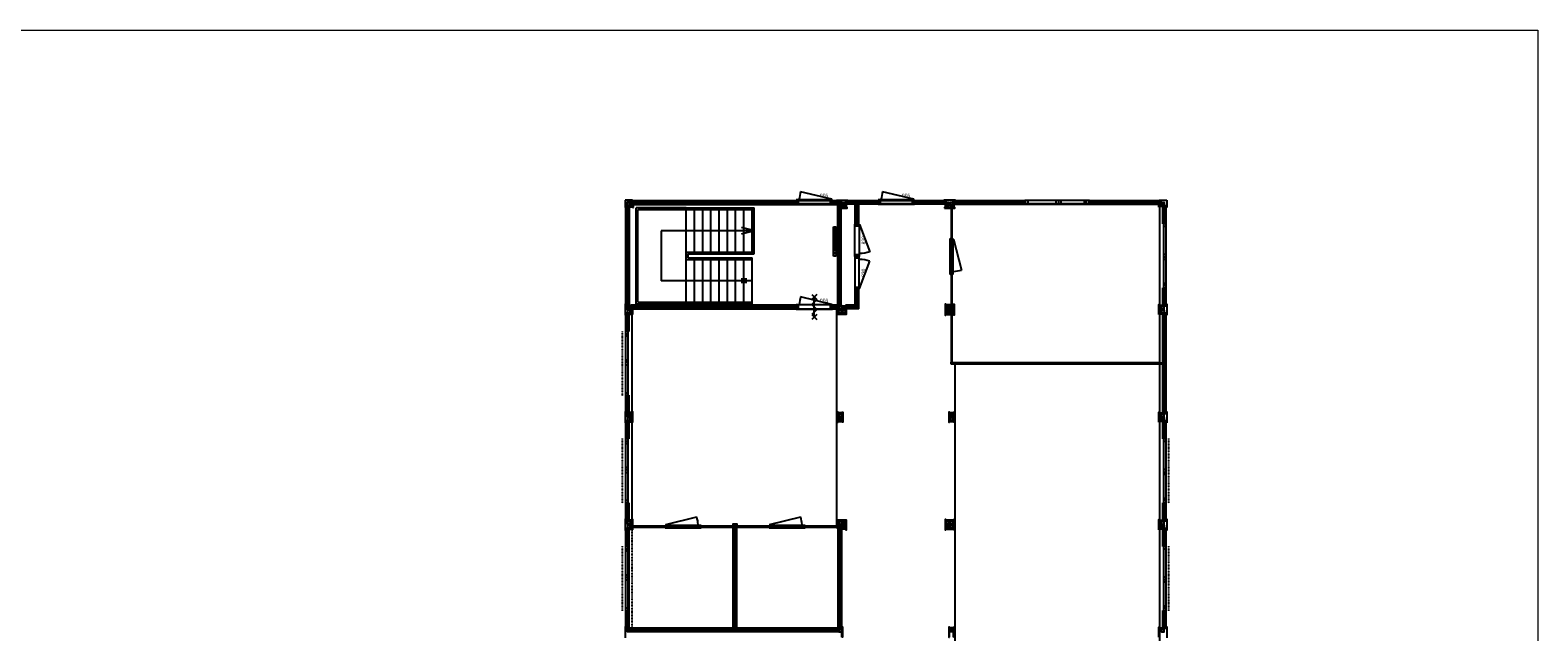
# Model space of a CAD drawing. Header units: inches. Extents: x 15 to 546804, y -66 to 267312.
# Tile 478 of 478: x 476859 to 519052, y 145690 to 162531. Entities that reach past the tile are written whole.
import ezdxf
from ezdxf.enums import TextEntityAlignment as Align

# ---------------------------------------------------------------- set-up
doc = ezdxf.new("R2010")
doc.units = ezdxf.units.IN
doc.header["$MEASUREMENT"] = 0
doc.linetypes.add('DASHDOT', pattern=[1, 0.5, -0.25, 0, -0.25])
doc.linetypes.add('DASHED', pattern=[0.75, 0.5, -0.25])
doc.layers.add('812', color=221, linetype='Continuous', plot=False)
doc.layers.add('hulplijn', color=140, linetype='Continuous', plot=False)
doc.layers.add('A-1030-BE', color=7, linetype='Continuous')
doc.layers.add('inbraakbeveiliging', color=5, linetype='Continuous')
doc.styles.get("Standard").update_dxf_attribs({"font": 'arial.ttf'})
pattern_1 = [(135, (563402.89, -5960.46), (-22.097087, -22.097087), []), (225, (563402.89, -5960.46), (22.097087, -22.097087), [])]
pattern_2 = [(135, (548368.89, -5960.46), (-22.097087, -22.097087), []), (225, (548368.89, -5960.46), (22.097087, -22.097087), [])]
pattern_3 = [(135, (548368.89, 30159.54), (-22.097087, -22.097087), []), (225, (548368.89, 30159.54), (22.097087, -22.097087), [])]
pattern_4 = [(135, (554786.89, 6806.972), (-22.097087, -22.097087), []), (225, (554786.89, 6806.972), (22.097087, -22.097087), [])]

# ---------------------------------------------------------------- blocks, each defined once
blk = doc.blocks.new('BV30ZS')
for points in [[(-354, 71), (-212, -71)], [(-354, -71), (-212, 71)], [(283, 0), (-283, 0)], [(-212, 71), (-71, -71)], [(-71, -71), (71, 71)], [(71, 71), (212, -71)], [(212, 71), (354, -71)], [(212, -71), (354, 71)]]:
    blk.add_lwpolyline(points)
blk = doc.blocks.new('bi.dk.930.100')
for p, q in [((1010, 120), (0, 120)), ((0, 120), (0, 0)), ((0, 0), (1010, 0)), ((50, 120), (50, 0)), ((960, 0), (960, 120)), ((1010, 0), (1010, 120))]:
    blk.add_line(p, q)
at = {"flags": 128}
blk.add_lwpolyline([(17, -15), (889, -226)], dxfattribs=at)
blk.add_arc((24, 29), 902, 343.5738, 357.2113)
blk = doc.blocks.new('bi.dk.830.100')
for p, q in [((910, 120), (0, 120)), ((0, 120), (0, 0)), ((0, 0), (910, 0)), ((50, 120), (50, 0)), ((860, 0), (860, 120)), ((910, 0), (910, 120))]:
    blk.add_line(p, q)
at = {"flags": 128}
blk.add_lwpolyline([(17, -15), (779, -297)], dxfattribs=at)
blk.add_arc((89, -40), 736, 339.57, 1.9742)
blk = doc.blocks.new('elekkachel2000')
for p, q in [((-410, -40), (-410, 40)), ((-410, 40), (410, 40)), ((-375, 25), (-375, -25)), ((-195, 25), (-375, 25)), ((-375, 0), (-195, 0)), ((-195, -25), (-195, 25)), ((-160, 25), (-160, -25)), ((20, 25), (-160, 25)), ((-160, 0), (20, 0)), ((20, -25), (20, 25)), ((55, 25), (55, -25)), ((235, 25), (55, 25)), ((55, 0), (235, 0)), ((235, -25), (235, 25)), ((410, 40), (410, -40)), ((410, -40), (-410, -40)), ((-375, -25), (-195, -25)), ((-160, -25), (20, -25)), ((55, -25), (235, -25))]:
    blk.add_line(p, q)
blk.add_circle((323, 0), 27)

msp = doc.modelspace()

# ---------------------------------------------------------------- hatches: boundary and pattern name
at = {"layer": 'A-1030-BE', "linetype": 'Continuous', "lineweight": 0}
h = msp.add_hatch(dxfattribs=at)
h.set_pattern_fill('ANSI37', scale=250, angle=90, style=0)
h.set_pattern_definition([(135, (548368.89, -8958.46), (-22.097087, -22.097087), []), (225, (548368.89, -8958.46), (22.097087, -22.097087), [])])
h.paths.add_polyline_path([(493529, 157614), (493529, 154814), (493609, 154814), (493609, 157614)])
h = msp.add_hatch(dxfattribs=at)
h.set_pattern_fill('ANSI37', scale=250, style=0)
h.set_pattern_definition([(45, (378053.85, 102910.53), (-22.097087, 22.097087), []), (135, (378053.85, 102910.53), (-22.097087, -22.097087), [])])
h.paths.add_polyline_path([(493666, 157751), (498299, 157751), (498299, 157671), (493666, 157671)])
h = msp.add_hatch(dxfattribs=at)
h.set_pattern_fill('ANSI37', scale=250, style=0)
h.set_pattern_definition([(45, (382578.35, 102910.53), (-22.097087, 22.097087), []), (135, (382578.35, 102910.53), (-22.097087, -22.097087), [])])
h.paths.add_polyline_path([(499309, 157751), (499476, 157751), (499476, 157671), (499309, 157671)])
h = msp.add_hatch(dxfattribs=at)
h.set_pattern_fill('ANSI37', scale=250, angle=90, style=0)
h.set_pattern_definition([(135, (554298.89, 6889.972), (-22.097087, -22.097087), []), (225, (554298.89, 6889.972), (22.097087, -22.097087), [])])
h.paths.add_polyline_path([(499459, 154814), (499459, 157614), (499559, 157614), (499559, 154814)])
h = msp.add_hatch(dxfattribs=at)
h.set_pattern_fill('ANSI37', scale=250, style=0)
h.set_pattern_definition([(45, (382943.35, 102910.53), (-22.097087, 22.097087), []), (135, (382943.35, 102910.53), (-22.097087, -22.097087), [])])
h.paths.add_polyline_path([(499674, 157751), (500593, 157751), (500593, 157671), (499674, 157671)])
h = msp.add_hatch(dxfattribs=at)
h.set_pattern_fill('ANSI37', scale=250, angle=90, style=0)
h.set_pattern_definition(pattern_4)
h.paths.add_polyline_path([(499947, 157659), (499947, 157105), (500047, 157105), (500047, 157659)])
h = msp.add_hatch(dxfattribs=at)
h.set_pattern_fill('ANSI37', scale=250, style=0)
h.set_pattern_definition([(45, (384872.85, 102910.53), (-22.097087, 22.097087), []), (135, (384872.85, 102910.53), (-22.097087, -22.097087), [])])
h.paths.add_polyline_path([(501603, 157751), (502498, 157751), (502498, 157671), (501603, 157671)])
h = msp.add_hatch(dxfattribs=at)
h.set_pattern_fill('ANSI37', scale=250, style=0)
h.set_pattern_definition([(45, (387071.85, 102910.53), (-22.097087, 22.097087), []), (135, (387071.85, 102910.53), (-22.097087, -22.097087), [])])
h.paths.add_polyline_path([(502684, 157751), (504697, 157751), (504697, 157671), (502684, 157671)])
h = msp.add_hatch(dxfattribs=at)
h.set_pattern_fill('ANSI37', scale=250, style=0)
h.set_pattern_definition([(45, (390882.85, 102910.53), (-22.097087, 22.097087), []), (135, (390882.85, 102910.53), (-22.097087, -22.097087), [])])
h.paths.add_polyline_path([(506495, 157751), (508508, 157751), (508508, 157671), (506495, 157671)])
h = msp.add_hatch(dxfattribs=at)
h.set_pattern_fill('ANSI37', scale=250, angle=90, style=0)
h.set_pattern_definition([(135, (563402.89, -4358.46), (-22.097087, -22.097087), []), (225, (563402.89, -4358.46), (22.097087, -22.097087), [])])
h.paths.add_polyline_path([(508563, 157626), (508563, 157108), (508643, 157108), (508643, 157626)])
h = msp.add_hatch(dxfattribs=at)
h.set_pattern_fill('ANSI37', scale=250, angle=90, style=0)
h.set_pattern_definition(pattern_4)
h.paths.add_polyline_path([(499947, 154831), (499947, 155285), (500047, 155285), (500047, 154731)])
h = msp.add_hatch(dxfattribs=at)
h.set_pattern_fill('ANSI37', scale=250, angle=90, style=0)
h.set_pattern_definition([(135, (563402.89, -6664.46), (-22.097087, -22.097087), []), (225, (563402.89, -6664.46), (22.097087, -22.097087), [])])
h.paths.add_polyline_path([(508563, 155320), (508563, 154802), (508643, 154802), (508643, 155320)])
h = msp.add_hatch(dxfattribs=at)
h.set_pattern_fill('ANSI37', scale=250, angle=90, style=0)
h.set_pattern_definition(pattern_2)
h.paths.add_polyline_path([(493529, 154616), (493529, 154098), (493609, 154098), (493609, 154616)])
h = msp.add_hatch(dxfattribs=at)
h.set_pattern_fill('ANSI37', scale=250, style=0)
h.set_pattern_definition([(45, (345664.85, 99990.53), (-22.097087, 22.097087), []), (135, (345664.85, 99990.53), (-22.097087, -22.097087), [])])
h.paths.add_polyline_path([(498299, 154831), (493666, 154831), (493666, 154731), (498299, 154731)])
h = msp.add_hatch(dxfattribs=at)
h.set_pattern_fill('ANSI37', scale=250, style=0)
h.set_pattern_definition([(45, (351307.85, 99990.53), (-22.097087, 22.097087), []), (135, (351307.85, 99990.53), (-22.097087, -22.097087), [])])
h.paths.add_polyline_path([(499476, 154831), (499309, 154831), (499309, 154731), (499476, 154731)])
h = msp.add_hatch(dxfattribs=at)
h.set_pattern_fill('ANSI37', scale=250, style=0)
h.set_pattern_definition([(45, (351672.85, 99990.53), (-22.097087, 22.097087), []), (135, (351672.85, 99990.53), (-22.097087, -22.097087), [])])
h.paths.add_polyline_path([(499947, 154831), (499674, 154831), (499674, 154731), (500047, 154731)])
h = msp.add_hatch(dxfattribs=at)
h.set_pattern_fill('ANSI37', scale=250, angle=90, style=0)
h.set_pattern_definition(pattern_1)
h.paths.add_polyline_path([(508563, 154616), (508563, 151792), (508643, 151792), (508643, 154616)])
h = msp.add_hatch(dxfattribs=at)
h.set_pattern_fill('ANSI37', scale=250, angle=90, style=0)
h.set_pattern_definition(pattern_3)
h.paths.add_polyline_path([(493529, 151792), (493529, 152310), (493609, 152310), (493609, 151792)])
h = msp.add_hatch(dxfattribs=at)
h.set_pattern_fill('ANSI37', scale=250, angle=90, style=0)
h.set_pattern_definition(pattern_3)
h.paths.add_polyline_path([(493529, 151606), (493529, 151088), (493609, 151088), (493609, 151606)])
h = msp.add_hatch(dxfattribs=at)
h.set_pattern_fill('ANSI37', scale=250, angle=90, style=0)
h.set_pattern_definition([(135, (563402.89, -6602.976), (-22.097087, -22.097087), []), (225, (563402.89, -6602.976), (22.097087, -22.097087), [])])
h.paths.add_polyline_path([(508563, 151606), (508563, 151088), (508643, 151088), (508643, 151606)])
h = msp.add_hatch(dxfattribs=at)
h.set_pattern_fill('ANSI37', scale=250, angle=90, style=0)
h.set_pattern_definition(pattern_2)
h.paths.add_polyline_path([(493529, 148782), (493529, 149300), (493609, 149300), (493609, 148782)])
h = msp.add_hatch(dxfattribs=at)
h.set_pattern_fill('ANSI37', scale=250, angle=90, style=0)
h.set_pattern_definition(pattern_1)
h.paths.add_polyline_path([(508563, 148782), (508563, 149300), (508643, 149300), (508643, 148782)])
h = msp.add_hatch(dxfattribs=at)
h.set_pattern_fill('ANSI37', scale=250, angle=90, style=0)
h.set_pattern_definition(pattern_2)
h.paths.add_polyline_path([(493529, 148596), (493529, 148078), (493609, 148078), (493609, 148596)])
h = msp.add_hatch(dxfattribs=at)
h.set_pattern_fill('ANSI37', scale=250, angle=90, style=0)
h.set_pattern_definition([(135, (551377.39, -2212.46), (-22.097087, -22.097087), []), (225, (551377.39, -2212.46), (22.097087, -22.097087), [])])
h.paths.add_polyline_path([(496537, 148688), (496537, 145789), (496637, 145789), (496637, 148688)])
h = msp.add_hatch(dxfattribs=at)
h.set_pattern_fill('ANSI37', scale=250, angle=90, style=0)
h.set_pattern_definition([(135, (554310.89, -2229.46), (-22.097087, -22.097087), []), (225, (554310.89, -2229.46), (22.097087, -22.097087), [])])
h.paths.add_polyline_path([(499471, 148596), (499471, 145772), (499571, 145772), (499571, 148596)])
h = msp.add_hatch(dxfattribs=at)
h.set_pattern_fill('ANSI37', scale=250, angle=90, style=0)
h.set_pattern_definition(pattern_1)
h.paths.add_polyline_path([(508563, 148596), (508563, 148078), (508643, 148078), (508643, 148596)])
h = msp.add_hatch(dxfattribs=at)
h.set_pattern_fill('ANSI37', scale=250, angle=90, style=0)
h.set_pattern_definition([(135, (548368.89, -2950.46), (-22.097087, -22.097087), []), (225, (548368.89, -2950.46), (22.097087, -22.097087), [])])
h.paths.add_polyline_path([(493529, 145772), (493529, 146290), (493609, 146290), (493609, 145772)])
h = msp.add_hatch(dxfattribs=at)
h.set_pattern_fill('ANSI37', scale=250, angle=90, style=0)
h.set_pattern_definition([(135, (563402.89, -2950.46), (-22.097087, -22.097087), []), (225, (563402.89, -2950.46), (22.097087, -22.097087), [])])
h.paths.add_polyline_path([(508563, 145772), (508563, 146290), (508643, 146290), (508643, 145772)])
h = msp.add_hatch(dxfattribs=at)
h.set_pattern_fill('ANSI37', scale=250, style=0)
h.set_pattern_definition([(45, (345652.85, 90948.53), (-22.097087, 22.097087), []), (135, (345652.85, 90948.53), (-22.097087, -22.097087), [])])
h.paths.add_polyline_path([(499488, 145789), (493654, 145789), (493654, 145689), (499488, 145689)])

# ---------------------------------------------------------------- linework, layer by layer
at = {"layer": '812', "color": 7, "elevation": 850}
for points in [[(502657, 157659), (508461, 157659), (508461, 153217), (502657, 153217)], [(493711, 154731), (499428, 154731), (499428, 148649), (493711, 148649)], [(502744, 153190), (508461, 153190), (508461, 142629), (502744, 142629)], [(493621, 148622), (496537, 148622), (496537, 145789), (493621, 145789)], [(496637, 148622), (499554, 148622), (499554, 145789), (496637, 145789)]]:
    msp.add_lwpolyline(points, close=True, dxfattribs=at)
at = {"layer": 'A-1030-BE', "color": 7}
for p, q in [((493506, 157774, 850), (493506, 157564, 850)), ((493716, 157774, 850), (493506, 157774, 850)), ((493506, 157564, 850), (493527, 157564, 850)), ((493507, 157773, 850), (493507, 157564, 850)), ((493715, 157773, 850), (493507, 157773, 850)), ((493507, 157564, 850), (493528, 157564, 850)), ((493527, 157564, 850), (493527, 157544, 850)), ((493528, 157564, 850), (493528, 157544, 850)), ((493528, 157564, 850), (493529, 157564, 850)), ((493529, 157564, 850), (493529, 157544, 850)), ((493715, 157773, 850), (493715, 157751, 850)), ((493715, 157751, 850), (493736, 157751, 850)), ((493716, 157774, 850), (493716, 157752, 850)), ((493716, 157752, 850), (493735, 157752, 850)), ((493716, 157751, 850), (493735, 157751, 850)), ((493716, 157751, 850), (493716, 157751, 850)), ((499422, 157751, 850), (499401, 157751, 850)), ((499421, 157752, 850), (499402, 157752, 850)), ((499421, 157751, 850), (499402, 157751, 850)), ((499421, 157774, 850), (499421, 157752, 850)), ((499421, 157774, 850), (499741, 157774, 850)), ((499422, 157773, 850), (499422, 157751, 850)), ((499422, 157773, 850), (499740, 157773, 850)), ((499740, 157773, 850), (499740, 157751, 850)), ((499740, 157751, 850), (499761, 157751, 850)), ((499741, 157774, 850), (499741, 157752, 850)), ((499741, 157752, 850), (499760, 157752, 850)), ((499741, 157751, 850), (499760, 157751, 850)), ((502432, 157751, 850), (502411, 157751, 850)), ((502431, 157752, 850), (502412, 157752, 850)), ((502431, 157751, 850), (502412, 157751, 850)), ((502431, 157774, 850), (502431, 157752, 850)), ((502751, 157774, 850), (502431, 157774, 850)), ((502432, 157773, 850), (502432, 157751, 850)), ((502750, 157773, 850), (502432, 157773, 850)), ((502750, 157773, 850), (502750, 157751, 850)), ((502750, 157751, 850), (502771, 157751, 850)), ((502751, 157774, 850), (502751, 157752, 850)), ((502751, 157752, 850), (502770, 157752, 850)), ((502751, 157751, 850), (502770, 157751, 850)), ((508457, 157751, 850), (508436, 157751, 850)), ((508456, 157752, 850), (508437, 157752, 850)), ((508456, 157751, 850), (508437, 157751, 850)), ((508456, 157774, 850), (508456, 157752, 850)), ((508456, 157774, 850), (508666, 157774, 850)), ((508456, 157751, 850), (508456, 157751, 850)), ((508457, 157773, 850), (508457, 157751, 850)), ((508457, 157773, 850), (508665, 157773, 850)), ((508643, 157564, 850), (508643, 157544, 850)), ((508644, 157564, 850), (508643, 157564, 850)), ((508665, 157564, 850), (508644, 157564, 850)), ((508666, 157564, 850), (508644, 157564, 850)), ((508644, 157564, 850), (508644, 157544, 850)), ((508644, 157564, 850), (508644, 157544, 850)), ((508665, 157773, 850), (508665, 157564, 850)), ((508666, 157774, 850), (508666, 157564, 850)), ((497121, 156914, 850), (496765, 157009, 850)), ((497121, 156914, 850), (494521, 156914, 850)), ((494521, 156914, 850), (494521, 155514, 850)), ((497121, 156914, 850), (496765, 156818, 850)), ((497061, 155514, 850), (494521, 155514, 850)), ((496917, 155560, 850), (496754, 155560, 850)), ((496917, 155468, 850), (496754, 155468, 850)), ((493506, 154869, 850), (493527, 154869, 850)), ((493506, 154869, 850), (493506, 154549, 850)), ((493507, 154868, 850), (493528, 154868, 850)), ((493507, 154868, 850), (493507, 154549, 850)), ((493527, 154869, 850), (493527, 154888, 850)), ((493528, 154868, 850), (493528, 154889, 850)), ((493529, 154869, 850), (493529, 154888, 850)), ((508643, 154869, 850), (508643, 154888, 850)), ((508644, 154868, 850), (508644, 154889, 850)), ((508644, 154869, 850), (508644, 154888, 850)), ((508666, 154869, 850), (508644, 154869, 850)), ((508665, 154868, 850), (508644, 154868, 850)), ((508665, 154868, 850), (508665, 154549, 850)), ((508666, 154869, 850), (508666, 154549, 850)), ((493506, 154549, 850), (493527, 154549, 850)), ((493507, 154549, 850), (493528, 154549, 850)), ((493527, 154549, 850), (493527, 154529, 850)), ((493528, 154549, 850), (493528, 154529, 850)), ((493529, 154549, 850), (493529, 154529, 850)), ((508643, 154549, 850), (508643, 154529, 850)), ((508665, 154549, 850), (508644, 154549, 850)), ((508666, 154549, 850), (508644, 154549, 850)), ((508644, 154549, 850), (508644, 154529, 850)), ((508644, 154549, 850), (508644, 154529, 850)), ((493506, 151859, 850), (493527, 151859, 850)), ((493506, 151859, 850), (493506, 151539, 850)), ((493506, 151539, 850), (493527, 151539, 850)), ((493507, 151858, 850), (493528, 151858, 850)), ((493507, 151858, 850), (493507, 151539, 850)), ((493507, 151539, 850), (493528, 151539, 850)), ((493527, 151859, 850), (493527, 151878, 850)), ((493527, 151539, 850), (493527, 151519, 850)), ((493528, 151858, 850), (493528, 151879, 850)), ((493528, 151539, 850), (493528, 151519, 850)), ((493529, 151859, 850), (493529, 151878, 850)), ((493529, 151539, 850), (493529, 151519, 850)), ((508643, 151859, 850), (508643, 151878, 850)), ((508643, 151539, 850), (508643, 151519, 850)), ((508644, 151858, 850), (508644, 151879, 850)), ((508644, 151859, 850), (508644, 151878, 850)), ((508666, 151859, 850), (508644, 151859, 850)), ((508665, 151858, 850), (508644, 151858, 850)), ((508665, 151539, 850), (508644, 151539, 850)), ((508666, 151539, 850), (508644, 151539, 850)), ((508644, 151539, 850), (508644, 151519, 850)), ((508644, 151539, 850), (508644, 151519, 850)), ((508665, 151858, 850), (508665, 151539, 850)), ((508666, 151859, 850), (508666, 151539, 850)), ((493506, 148849, 850), (493527, 148849, 850)), ((493506, 148849, 850), (493506, 148529, 850)), ((493506, 148529, 850), (493527, 148529, 850)), ((493507, 148848, 850), (493528, 148848, 850)), ((493507, 148848, 850), (493507, 148529, 850)), ((493507, 148529, 850), (493528, 148529, 850)), ((493527, 148849, 850), (493527, 148868, 850)), ((493527, 148529, 850), (493527, 148509, 850)), ((493528, 148848, 850), (493528, 148869, 850)), ((493528, 148529, 850), (493528, 148509, 850)), ((493529, 148849, 850), (493529, 148868, 850)), ((493529, 148529, 850), (493529, 148509, 850)), ((496527, 148705, 850), (496527, 148680, 850)), ((496527, 148680, 850), (496536, 148680, 850)), ((496644, 148708, 850), (496530, 148708, 850)), ((496638, 148688, 850), (496536, 148688, 850)), ((496536, 148688, 850), (496536, 148680, 850)), ((496638, 148688, 850), (496638, 148680, 850)), ((496638, 148680, 850), (496647, 148680, 850)), ((496647, 148680, 850), (496647, 148705, 850)), ((508643, 148849, 850), (508643, 148868, 850)), ((508643, 148529, 850), (508643, 148509, 850)), ((508644, 148848, 850), (508644, 148869, 850)), ((508644, 148849, 850), (508644, 148868, 850)), ((508666, 148849, 850), (508644, 148849, 850)), ((508665, 148848, 850), (508644, 148848, 850)), ((508665, 148529, 850), (508644, 148529, 850)), ((508666, 148529, 850), (508644, 148529, 850)), ((508644, 148529, 850), (508644, 148509, 850)), ((508644, 148529, 850), (508644, 148509, 850)), ((508665, 148848, 850), (508665, 148529, 850)), ((508666, 148849, 850), (508666, 148529, 850)), ((493506, 145839, 850), (493527, 145839, 850)), ((493506, 145839, 850), (493506, 145519, 850)), ((493507, 145838, 850), (493528, 145838, 850)), ((493507, 145838, 850), (493507, 145519, 850)), ((493527, 145839, 850), (493527, 145858, 850)), ((493528, 145838, 850), (493528, 145859, 850)), ((493529, 145839, 850), (493529, 145858, 850)), ((508643, 145839, 850), (508643, 145858, 850)), ((508644, 145838, 850), (508644, 145859, 850)), ((508644, 145839, 850), (508644, 145858, 850)), ((508666, 145839, 850), (508644, 145839, 850)), ((508665, 145838, 850), (508644, 145838, 850)), ((508665, 145838, 850), (508665, 145519, 850)), ((508666, 145839, 850), (508666, 145519, 850))]:
    msp.add_line(p, q, dxfattribs=at)
at = {"layer": 'A-1030-BE', "color": 7, "linetype": 'Continuous', "lineweight": 25, "ltscale": 10}
for p, q in [((493529, 154814, 850), (493529, 157614, 850)), ((493609, 154814, 850), (493609, 157614, 850)), ((493621, 154814, 850), (493621, 157614, 850)), ((493633, 154814, 850), (493633, 157614, 850)), ((499476, 157751, 850), (493666, 157751, 850)), ((499476, 157671, 850), (493666, 157671, 850)), ((499476, 157658, 850), (493666, 157658, 850)), ((499476, 157646, 850), (493666, 157646, 850)), ((493821, 154874, 850), (493821, 157554, 850)), ((495221, 157554, 850), (493821, 157554, 850)), ((493861, 157514, 850), (497121, 157514, 850)), ((493861, 154914, 850), (493861, 157514, 850)), ((495221, 157554, 850), (497121, 157554, 850)), ((495221, 156517, 850), (495221, 157514, 850)), ((495451, 156314, 850), (495451, 157514, 850)), ((495681, 156314, 850), (495681, 157514, 850)), ((495911, 156314, 850), (495911, 157514, 850)), ((496141, 156314, 850), (496141, 157514, 850)), ((496371, 156314, 850), (496371, 157514, 850)), ((496601, 156314, 850), (496601, 157514, 850)), ((496831, 156314, 850), (496831, 157514, 850)), ((496831, 156314, 850), (496831, 157514, 850)), ((497061, 156314, 850), (497061, 157514, 850)), ((497121, 156274, 850), (497121, 157554, 850)), ((499459, 154814, 850), (499459, 157614, 850)), ((499559, 154814, 850), (499559, 157614, 850)), ((502498, 157751, 850), (499674, 157751, 850)), ((502498, 157671, 850), (499674, 157671, 850)), ((502498, 157659, 850), (499674, 157659, 850)), ((499947, 157105, 850), (499947, 157659, 850)), ((500047, 157105, 850), (500047, 157659, 850)), ((502498, 157751, 850), (500485, 157751, 850)), ((502630, 157551, 850), (502630, 156702, 850)), ((502657, 157551, 850), (502657, 156702, 850)), ((504697, 157751, 850), (502684, 157751, 850)), ((504697, 157671, 850), (502684, 157671, 850)), ((504697, 157659, 850), (502684, 157659, 850)), ((506505, 157761, 850), (504697, 157761, 850)), ((504697, 157761, 850), (504697, 157751, 850)), ((504697, 157659, 850), (504697, 157751, 850)), ((504707, 157751, 850), (504697, 157751, 850)), ((504707, 157751, 850), (504707, 157681, 850)), ((504707, 157681, 850), (506495, 157681, 850)), ((504779, 157761, 850), (504779, 157681, 850)), ((505560, 157761, 850), (505560, 157681, 850)), ((505642, 157761, 850), (505642, 157681, 850)), ((505702, 157761, 850), (505702, 157681, 850)), ((506363, 157681, 850), (506363, 157761, 850)), ((506423, 157681, 850), (506423, 157761, 850)), ((508518, 157751, 850), (506495, 157751, 850)), ((506495, 157659, 850), (506495, 157751, 850)), ((506505, 157751, 850), (506495, 157751, 850)), ((506495, 157681, 850), (506495, 157751, 850)), ((508518, 157671, 850), (506495, 157671, 850)), ((508518, 157659, 850), (506495, 157659, 850)), ((506505, 157751, 850), (506505, 157761, 850)), ((508551, 157626, 850), (508551, 157108, 850)), ((508563, 157626, 850), (508563, 157108, 850)), ((508643, 157626, 850), (508643, 157108, 850)), ((508573, 157108, 850), (508573, 155320, 850)), ((508643, 157108, 850), (508573, 157108, 850)), ((508653, 157036, 850), (508573, 157036, 850)), ((508653, 157118, 850), (508643, 157118, 850)), ((508643, 157108, 850), (508643, 157118, 850)), ((508653, 155310, 850), (508653, 157118, 850)), ((502604, 155692, 850), (502604, 156702, 850)), ((502604, 156702, 850), (502684, 156702, 850)), ((502604, 156652, 850), (502684, 156652, 850)), ((502684, 156702, 850), (502684, 155692, 850)), ((502699, 156685, 850), (502923, 155816, 850)), ((495221, 154914, 850), (495221, 156517, 850)), ((495221, 156314, 850), (497121, 156314, 850)), ((495261, 156274, 850), (497121, 156274, 850)), ((495261, 156154, 850), (497061, 156154, 850)), ((497061, 154874, 850), (497061, 156154, 850)), ((508653, 156255, 850), (508573, 156255, 850)), ((508653, 156173, 850), (508573, 156173, 850)), ((495221, 156114, 850), (497061, 156114, 850)), ((495451, 154914, 850), (495451, 156114, 850)), ((495681, 154914, 850), (495681, 156114, 850)), ((495911, 154914, 850), (495911, 156114, 850)), ((496141, 154914, 850), (496141, 156114, 850)), ((496371, 154914, 850), (496371, 156114, 850)), ((496601, 154914, 850), (496601, 156114, 850)), ((496831, 154914, 850), (496831, 156114, 850)), ((496831, 154914, 850), (496831, 156114, 850)), ((502684, 155742, 850), (502604, 155742, 850)), ((508653, 156113, 850), (508573, 156113, 850)), ((499947, 154731, 850), (499947, 155285, 850)), ((500047, 154731, 850), (500047, 155285, 850)), ((502684, 155692, 850), (502604, 155692, 850)), ((502630, 155692, 850), (502630, 154844, 850)), ((502657, 155692, 850), (502657, 154844, 850)), ((508551, 155320, 850), (508551, 154802, 850)), ((508563, 155320, 850), (508563, 154802, 850)), ((508573, 155452, 850), (508653, 155452, 850)), ((508573, 155392, 850), (508653, 155392, 850)), ((508573, 155320, 850), (508643, 155320, 850)), ((508643, 155310, 850), (508643, 155320, 850)), ((508643, 155320, 850), (508643, 154802, 850)), ((508643, 155310, 850), (508653, 155310, 850)), ((493821, 154874, 850), (497061, 154874, 850)), ((493861, 154914, 850), (497061, 154914, 850)), ((493529, 154098, 850), (493529, 154616, 850)), ((493609, 154098, 850), (493609, 154616, 850)), ((493621, 154098, 850), (493621, 154616, 850)), ((498299, 154831, 850), (493666, 154831, 850)), ((498299, 154731, 850), (493666, 154731, 850)), ((499476, 154831, 850), (499309, 154831, 850)), ((499476, 154731, 850), (499309, 154731, 850)), ((499947, 154831, 850), (499674, 154831, 850)), ((499947, 154731, 850), (499674, 154731, 850)), ((502630, 154574, 850), (502630, 153190, 850)), ((502657, 154574, 850), (502657, 153240, 850)), ((508551, 154616, 850), (508551, 151792, 850)), ((508563, 154616, 850), (508563, 151792, 850)), ((508643, 154616, 850), (508643, 151792, 850)), ((493519, 154108, 850), (493519, 152300, 850)), ((493529, 154108, 850), (493519, 154108, 850)), ((493598, 154026, 850), (493519, 154026, 850)), ((493529, 154108, 850), (493529, 154098, 850)), ((493598, 154098, 850), (493529, 154098, 850)), ((493598, 152310, 850), (493598, 154098, 850)), ((493598, 153966, 850), (493519, 153966, 850)), ((493519, 153305, 850), (493598, 153305, 850)), ((493519, 153245, 850), (493598, 153245, 850)), ((493519, 153163, 850), (493598, 153163, 850)), ((502630, 153190, 850), (508551, 153190, 850)), ((502680, 153217, 850), (508551, 153217, 850)), ((493519, 152382, 850), (493598, 152382, 850)), ((493519, 152300, 850), (493529, 152300, 850)), ((493529, 152310, 850), (493529, 152300, 850)), ((493529, 152310, 850), (493598, 152310, 850)), ((493529, 151804, 850), (493529, 152310, 850)), ((493609, 151804, 850), (493609, 152310, 850)), ((493621, 151804, 850), (493621, 152310, 850)), ((493529, 151088, 850), (493529, 151594, 850)), ((493609, 151088, 850), (493609, 151594, 850)), ((493621, 151088, 850), (493621, 151594, 850)), ((508551, 151606, 850), (508551, 151088, 850)), ((508563, 151606, 850), (508563, 151088, 850)), ((508643, 151606, 850), (508643, 151088, 850)), ((493519, 151098, 850), (493519, 149290, 850)), ((493529, 151098, 850), (493519, 151098, 850)), ((493529, 151098, 850), (493529, 151088, 850)), ((493598, 151088, 850), (493529, 151088, 850)), ((493598, 149300, 850), (493598, 151088, 850)), ((508573, 151088, 850), (508573, 149300, 850)), ((508643, 151088, 850), (508573, 151088, 850)), ((508653, 151098, 850), (508643, 151098, 850)), ((508643, 151088, 850), (508643, 151098, 850)), ((508653, 149290, 850), (508653, 151098, 850)), ((493598, 151016, 850), (493519, 151016, 850)), ((493598, 150956, 850), (493519, 150956, 850)), ((508653, 151016, 850), (508573, 151016, 850)), ((493519, 150295, 850), (493598, 150295, 850)), ((493519, 150235, 850), (493598, 150235, 850)), ((508653, 150235, 850), (508573, 150235, 850)), ((493519, 150153, 850), (493598, 150153, 850)), ((508653, 150153, 850), (508573, 150153, 850)), ((508653, 150093, 850), (508573, 150093, 850)), ((493519, 149372, 850), (493598, 149372, 850)), ((508573, 149432, 850), (508653, 149432, 850)), ((508573, 149372, 850), (508653, 149372, 850)), ((493519, 149290, 850), (493529, 149290, 850)), ((493529, 149300, 850), (493529, 149290, 850)), ((493529, 149300, 850), (493598, 149300, 850)), ((493529, 148782, 850), (493529, 149300, 850)), ((493609, 148782, 850), (493609, 149300, 850)), ((493621, 148782, 850), (493621, 149300, 850)), ((508551, 149300, 850), (508551, 148782, 850)), ((508563, 149300, 850), (508563, 148782, 850)), ((508573, 149300, 850), (508643, 149300, 850)), ((508643, 149290, 850), (508643, 149300, 850)), ((508643, 149300, 850), (508643, 148782, 850)), ((508643, 149290, 850), (508653, 149290, 850)), ((493529, 148078, 850), (493529, 148596, 850)), ((493609, 148078, 850), (493609, 148596, 850)), ((493621, 148078, 850), (493621, 148596, 850)), ((494628, 148649, 850), (493729, 148649, 850)), ((494628, 148622, 850), (493729, 148622, 850)), ((494628, 148676, 850), (495638, 148676, 850)), ((494628, 148596, 850), (494628, 148676, 850)), ((495638, 148596, 850), (494628, 148596, 850)), ((494645, 148691, 850), (495515, 148909, 850)), ((494678, 148596, 850), (494678, 148676, 850)), ((495588, 148676, 850), (495588, 148596, 850)), ((495638, 148676, 850), (495638, 148596, 850)), ((496537, 148649, 850), (495638, 148649, 850)), ((496537, 148622, 850), (495638, 148622, 850)), ((496537, 145789, 850), (496537, 148688, 850)), ((496537, 148688, 850), (496637, 148688, 850)), ((496637, 145789, 850), (496637, 148688, 850)), ((497537, 148649, 850), (496637, 148649, 850)), ((497537, 148622, 850), (496637, 148622, 850)), ((497537, 148676, 850), (498547, 148676, 850)), ((497537, 148596, 850), (497537, 148676, 850)), ((498547, 148596, 850), (497537, 148596, 850)), ((497554, 148691, 850), (498424, 148909, 850)), ((497587, 148596, 850), (497587, 148676, 850)), ((498497, 148676, 850), (498497, 148596, 850)), ((498547, 148676, 850), (498547, 148596, 850)), ((499446, 148649, 850), (498547, 148649, 850)), ((499446, 148622, 850), (498547, 148622, 850)), ((499471, 145784, 850), (499471, 148596, 850)), ((499571, 145784, 850), (499571, 148596, 850)), ((508551, 148596, 850), (508551, 148078, 850)), ((508563, 148596, 850), (508563, 148078, 850)), ((508643, 148596, 850), (508643, 148078, 850)), ((493519, 148088, 850), (493519, 146280, 850)), ((493529, 148088, 850), (493519, 148088, 850)), ((493598, 148006, 850), (493519, 148006, 850)), ((493598, 147946, 850), (493519, 147946, 850)), ((493529, 148088, 850), (493529, 148078, 850)), ((493598, 148078, 850), (493529, 148078, 850)), ((493598, 146290, 850), (493598, 148078, 850)), ((508573, 148078, 850), (508573, 146290, 850)), ((508643, 148078, 850), (508573, 148078, 850)), ((508653, 148006, 850), (508573, 148006, 850)), ((508653, 148088, 850), (508643, 148088, 850)), ((508643, 148078, 850), (508643, 148088, 850)), ((508653, 146280, 850), (508653, 148088, 850)), ((493519, 147285, 850), (493598, 147285, 850)), ((493519, 147225, 850), (493598, 147225, 850)), ((493519, 147143, 850), (493598, 147143, 850)), ((508653, 147225, 850), (508573, 147225, 850)), ((508653, 147143, 850), (508573, 147143, 850)), ((508653, 147083, 850), (508573, 147083, 850)), ((508573, 146422, 850), (508653, 146422, 850)), ((493519, 146362, 850), (493598, 146362, 850)), ((493519, 146280, 850), (493529, 146280, 850)), ((493529, 146290, 850), (493529, 146280, 850)), ((493529, 146290, 850), (493598, 146290, 850)), ((493529, 145784, 850), (493529, 146290, 850)), ((493609, 145784, 850), (493609, 146290, 850)), ((493621, 145784, 850), (493621, 146290, 850)), ((508551, 146290, 850), (508551, 145772, 850)), ((508563, 146290, 850), (508563, 145772, 850)), ((508573, 146362, 850), (508653, 146362, 850)), ((508573, 146290, 850), (508643, 146290, 850)), ((508643, 146280, 850), (508643, 146290, 850)), ((508643, 146290, 850), (508643, 145772, 850)), ((508643, 146280, 850), (508653, 146280, 850)), ((499488, 145789, 850), (493654, 145789, 850))]:
    msp.add_line(p, q, dxfattribs=at)
at = {"layer": 'A-1030-BE', "color": 7, "linetype": 'DASHDOT', "ltscale": 12}
for p, q in [((493711, 151834, 850), (493711, 154586, 850)), ((493437, 152300, 850), (493437, 154108, 850)), ((493711, 148812, 850), (493711, 151564, 850)), ((493437, 149290, 850), (493437, 151098, 850)), ((508723, 149290, 850), (508723, 151098, 850)), ((493711, 145801, 850), (493711, 148566, 850)), ((493437, 146280, 850), (493437, 148088, 850)), ((508723, 146280, 850), (508723, 148088, 850))]:
    msp.add_line(p, q, dxfattribs=at)
at = {"layer": 'A-1030-BE', "color": 7, "linetype": 'Continuous', "lineweight": 25, "ltscale": 10, "elevation": 850}
for points in [[(493666, 157718), (493562, 157718), (493562, 157614), (493666, 157614)], [(493574, 157626), (493654, 157626), (493654, 157706), (493574, 157706)], [(493580, 157632), (493648, 157632), (493648, 157700), (493580, 157700)], [(493723, 157584), (493723, 157614), (493633, 157614), (493633, 157584)], [(493741, 157566), (493741, 157646), (493723, 157646), (493723, 157566)], [(499580, 157718), (499476, 157718), (499476, 157614), (499580, 157614)], [(499568, 157626), (499488, 157626), (499488, 157706), (499568, 157706)], [(499562, 157632), (499494, 157632), (499494, 157700), (499562, 157700)], [(499559, 157551), (499722, 157551), (499722, 157569), (499559, 157569)], [(499674, 157706), (499674, 157626), (499594, 157626), (499594, 157706)], [(499668, 157700), (499668, 157632), (499600, 157632), (499600, 157700)], [(499674, 157569), (499704, 157569), (499704, 157659), (499674, 157659)], [(502450, 157551), (502732, 157551), (502732, 157569), (502450, 157569)], [(502468, 157569), (502498, 157569), (502498, 157659), (502468, 157659)], [(502498, 157706), (502498, 157626), (502578, 157626), (502578, 157706)], [(502504, 157700), (502504, 157632), (502572, 157632), (502572, 157700)], [(502604, 157626), (502684, 157626), (502684, 157706), (502604, 157706)], [(502610, 157632), (502678, 157632), (502678, 157700), (502610, 157700)], [(502684, 157569), (502714, 157569), (502714, 157659), (502684, 157659)], [(508443, 157578), (508443, 157659), (508461, 157659), (508461, 157578)], [(508461, 157596), (508461, 157626), (508551, 157626), (508551, 157596)], [(508598, 157626), (508518, 157626), (508518, 157706), (508598, 157706)], [(508592, 157632), (508524, 157632), (508524, 157700), (508592, 157700)], [(502483, 154556), (502483, 154862), (502465, 154862), (502465, 154556)], [(502699, 154556), (502699, 154862), (502717, 154862), (502717, 154556)], [(493666, 154814), (493562, 154814), (493562, 154710), (493666, 154710)], [(493574, 154802), (493654, 154802), (493654, 154722), (493574, 154722)], [(493574, 154616), (493654, 154616), (493654, 154696), (493574, 154696)], [(493580, 154796), (493648, 154796), (493648, 154728), (493580, 154728)], [(493580, 154622), (493648, 154622), (493648, 154690), (493580, 154690)], [(493711, 154586), (493711, 154616), (493621, 154616), (493621, 154586)], [(493729, 154568), (493729, 154731), (493711, 154731), (493711, 154568)], [(499689, 154601), (499428, 154601), (499428, 154583), (499689, 154583)], [(499476, 154601), (499446, 154601), (499446, 154731), (499476, 154731)], [(499580, 154814), (499476, 154814), (499476, 154710), (499580, 154710)], [(499568, 154802), (499488, 154802), (499488, 154722), (499568, 154722)], [(499568, 154616), (499488, 154616), (499488, 154696), (499568, 154696)], [(499562, 154796), (499494, 154796), (499494, 154728), (499562, 154728)], [(499562, 154622), (499494, 154622), (499494, 154690), (499562, 154690)], [(499674, 154722), (499674, 154802), (499594, 154802), (499594, 154722)], [(499674, 154696), (499674, 154616), (499594, 154616), (499594, 154696)], [(499668, 154728), (499668, 154796), (499600, 154796), (499600, 154728)], [(499668, 154690), (499668, 154622), (499600, 154622), (499600, 154690)], [(499689, 154731), (499689, 154583), (499707, 154583), (499707, 154731)], [(502699, 154814), (502699, 154844), (502483, 154844), (502483, 154814)], [(502699, 154574), (502699, 154604), (502483, 154604), (502483, 154574)], [(502498, 154722), (502498, 154802), (502578, 154802), (502578, 154722)], [(502498, 154696), (502498, 154616), (502578, 154616), (502578, 154696)], [(502504, 154728), (502504, 154796), (502572, 154796), (502572, 154728)], [(502504, 154690), (502504, 154622), (502572, 154622), (502572, 154690)], [(502604, 154802), (502684, 154802), (502684, 154722), (502604, 154722)], [(502604, 154616), (502684, 154616), (502684, 154696), (502604, 154696)], [(502610, 154796), (502678, 154796), (502678, 154728), (502610, 154728)], [(502610, 154622), (502678, 154622), (502678, 154690), (502610, 154690)], [(508443, 154568), (508443, 154850), (508461, 154850), (508461, 154568)], [(508461, 154802), (508461, 154832), (508551, 154832), (508551, 154802)], [(508461, 154586), (508461, 154616), (508551, 154616), (508551, 154586)], [(508598, 154802), (508518, 154802), (508518, 154722), (508598, 154722)], [(508598, 154616), (508518, 154616), (508518, 154696), (508598, 154696)], [(508592, 154796), (508524, 154796), (508524, 154728), (508592, 154728)], [(508592, 154622), (508524, 154622), (508524, 154690), (508592, 154690)], [(502680, 153240), (502680, 153190), (502630, 153190), (502630, 153240)], [(493574, 151792), (493654, 151792), (493654, 151712), (493574, 151712)], [(493574, 151606), (493654, 151606), (493654, 151686), (493574, 151686)], [(493580, 151786), (493648, 151786), (493648, 151718), (493580, 151718)], [(493580, 151612), (493648, 151612), (493648, 151680), (493580, 151680)], [(493711, 151804), (493711, 151834), (493621, 151834), (493621, 151804)], [(493711, 151564), (493711, 151594), (493621, 151594), (493621, 151564)], [(493729, 151546), (493729, 151852), (493711, 151852), (493711, 151546)], [(499473, 151558), (499473, 151840), (499455, 151840), (499455, 151558)], [(499583, 151792), (499583, 151822), (499473, 151822), (499473, 151792)], [(499583, 151576), (499583, 151606), (499473, 151606), (499473, 151576)], [(499568, 151792), (499488, 151792), (499488, 151712), (499568, 151712)], [(499568, 151606), (499488, 151606), (499488, 151686), (499568, 151686)], [(499562, 151786), (499494, 151786), (499494, 151718), (499562, 151718)], [(499562, 151612), (499494, 151612), (499494, 151680), (499562, 151680)], [(499583, 151558), (499583, 151840), (499601, 151840), (499601, 151558)], [(502589, 151558), (502589, 151840), (502571, 151840), (502571, 151558)], [(502699, 151792), (502699, 151822), (502589, 151822), (502589, 151792)], [(502699, 151576), (502699, 151606), (502589, 151606), (502589, 151576)], [(502604, 151792), (502684, 151792), (502684, 151712), (502604, 151712)], [(502604, 151606), (502684, 151606), (502684, 151686), (502604, 151686)], [(502610, 151786), (502678, 151786), (502678, 151718), (502610, 151718)], [(502610, 151612), (502678, 151612), (502678, 151680), (502610, 151680)], [(502699, 151558), (502699, 151840), (502717, 151840), (502717, 151558)], [(508443, 151558), (508443, 151840), (508461, 151840), (508461, 151558)], [(508461, 151792), (508461, 151822), (508551, 151822), (508551, 151792)], [(508461, 151576), (508461, 151606), (508551, 151606), (508551, 151576)], [(508598, 151792), (508518, 151792), (508518, 151712), (508598, 151712)], [(508598, 151606), (508518, 151606), (508518, 151686), (508598, 151686)], [(508592, 151786), (508524, 151786), (508524, 151718), (508592, 151718)], [(508592, 151612), (508524, 151612), (508524, 151680), (508592, 151680)], [(493574, 148782), (493654, 148782), (493654, 148702), (493574, 148702)], [(493574, 148596), (493654, 148596), (493654, 148676), (493574, 148676)], [(493580, 148776), (493648, 148776), (493648, 148708), (493580, 148708)], [(493580, 148602), (493648, 148602), (493648, 148670), (493580, 148670)], [(493711, 148782), (493711, 148812), (493621, 148812), (493621, 148782)], [(493711, 148566), (493711, 148596), (493621, 148596), (493621, 148566)], [(493729, 148548), (493729, 148830), (493711, 148830), (493711, 148548)], [(499428, 148797), (499689, 148797), (499689, 148815), (499428, 148815)], [(499476, 148797), (499476, 148596), (499446, 148596), (499446, 148797)], [(499568, 148782), (499488, 148782), (499488, 148702), (499568, 148702)], [(499568, 148596), (499488, 148596), (499488, 148676), (499568, 148676)], [(499562, 148776), (499494, 148776), (499494, 148708), (499562, 148708)], [(499562, 148602), (499494, 148602), (499494, 148670), (499562, 148670)], [(499689, 148596), (499689, 148566), (499571, 148566), (499571, 148596)], [(499674, 148702), (499674, 148782), (499594, 148782), (499594, 148702)], [(499674, 148676), (499674, 148596), (499594, 148596), (499594, 148676)], [(499668, 148708), (499668, 148776), (499600, 148776), (499600, 148708)], [(499668, 148670), (499668, 148602), (499600, 148602), (499600, 148670)], [(499689, 148815), (499689, 148548), (499707, 148548), (499707, 148815)], [(502483, 148548), (502483, 148830), (502465, 148830), (502465, 148548)], [(502699, 148782), (502699, 148812), (502483, 148812), (502483, 148782)], [(502699, 148566), (502699, 148596), (502483, 148596), (502483, 148566)], [(502498, 148702), (502498, 148782), (502578, 148782), (502578, 148702)], [(502498, 148676), (502498, 148596), (502578, 148596), (502578, 148676)], [(502504, 148708), (502504, 148776), (502572, 148776), (502572, 148708)], [(502504, 148670), (502504, 148602), (502572, 148602), (502572, 148670)], [(502604, 148782), (502684, 148782), (502684, 148702), (502604, 148702)], [(502604, 148596), (502684, 148596), (502684, 148676), (502604, 148676)], [(502610, 148776), (502678, 148776), (502678, 148708), (502610, 148708)], [(502610, 148602), (502678, 148602), (502678, 148670), (502610, 148670)], [(502699, 148548), (502699, 148830), (502717, 148830), (502717, 148548)], [(508443, 148548), (508443, 148830), (508461, 148830), (508461, 148548)], [(508461, 148782), (508461, 148812), (508551, 148812), (508551, 148782)], [(508461, 148566), (508461, 148596), (508551, 148596), (508551, 148566)], [(508598, 148782), (508518, 148782), (508518, 148702), (508598, 148702)], [(508598, 148596), (508518, 148596), (508518, 148676), (508598, 148676)], [(508592, 148776), (508524, 148776), (508524, 148708), (508592, 148708)], [(508592, 148602), (508524, 148602), (508524, 148670), (508592, 148670)], [(493574, 145772), (493654, 145772), (493654, 145692), (493574, 145692)], [(493580, 145766), (493648, 145766), (493648, 145698), (493580, 145698)], [(499568, 145772), (499488, 145772), (499488, 145692), (499568, 145692)], [(499562, 145766), (499494, 145766), (499494, 145698), (499562, 145698)], [(499571, 145541), (499571, 145832), (499589, 145832), (499589, 145541)], [(502589, 145538), (502589, 145820), (502571, 145820), (502571, 145538)], [(502699, 145772), (502699, 145802), (502589, 145802), (502589, 145772)], [(502604, 145772), (502684, 145772), (502684, 145692), (502604, 145692)], [(502610, 145766), (502678, 145766), (502678, 145698), (502610, 145698)], [(502699, 145538), (502699, 145820), (502717, 145820), (502717, 145538)], [(508443, 145538), (508443, 145820), (508461, 145820), (508461, 145538)], [(508461, 145772), (508461, 145802), (508551, 145802), (508551, 145772)], [(508598, 145772), (508518, 145772), (508518, 145692), (508598, 145692)], [(508592, 145766), (508524, 145766), (508524, 145698), (508592, 145698)]]:
    msp.add_lwpolyline(points, close=True, dxfattribs=at)
msp.add_lwpolyline([(495261, 156274), (495261, 156154)], dxfattribs=at)
at = {"layer": 'A-1030-BE', "color": 7, "linetype": 'DASHED', "lineweight": 13, "ltscale": 10, "elevation": 850}
for points in [[(499428, 154731), (499428, 148649)], [(502744, 153190), (502744, 142795)]]:
    msp.add_lwpolyline(points, dxfattribs=at)
at = {"layer": 'A-1030-BE', "color": 7, "elevation": 850}
for points in [[(502578, 154814), (502498, 154814), (502498, 154802), (502578, 154802)], [(502578, 154616), (502498, 154616), (502498, 154604), (502578, 154604)], [(502684, 154814), (502604, 154814), (502604, 154802), (502684, 154802)], [(502684, 154616), (502604, 154616), (502604, 154604), (502684, 154604)], [(499488, 148702), (499488, 148782), (499476, 148782), (499476, 148702)], [(499488, 148596), (499488, 148676), (499476, 148676), (499476, 148596)]]:
    msp.add_lwpolyline(points, close=True, dxfattribs=at)
at = {"layer": 'A-1030-BE', "color": 7}
for centre, radius, start, end in [((493528, 157544, 850), 0.7, 180, 0), ((493735, 157751, 850), 0.7, 270, 90), ((499402, 157751, 850), 0.7, 90, 270), ((499760, 157751, 850), 0.7, 270, 90), ((502412, 157751, 850), 0.7, 90, 270), ((502770, 157751, 850), 0.7, 270, 90), ((508437, 157751, 850), 0.7, 90, 270), ((508644, 157544, 850), 0.7, 180, 0), ((493528, 154888, 850), 0.7, 0, 180), ((508644, 154888, 850), 0.7, 0, 180), ((493528, 154529, 850), 0.7, 180, 0), ((508644, 154529, 850), 0.7, 180, 0), ((493528, 151878, 850), 0.7, 0, 180), ((493528, 151519, 850), 0.7, 180, 0), ((508644, 151878, 850), 0.7, 0, 180), ((508644, 151519, 850), 0.7, 180, 0), ((493528, 148868, 850), 0.7, 0, 180), ((496530, 148705, 850), 3, 90, 180), ((496644, 148705, 850), 3, 0, 90), ((508644, 148868, 850), 0.7, 0, 180), ((493528, 148509, 850), 0.7, 180, 0), ((508644, 148509, 850), 0.7, 180, 0), ((493528, 145858, 850), 0.7, 0, 180), ((508644, 145858, 850), 0.7, 0, 180)]:
    msp.add_arc(centre, radius, start, end, dxfattribs=at)
at = {"layer": 'A-1030-BE', "color": 7, "linetype": 'Continuous', "lineweight": 25, "ltscale": 10}
for centre, start, end in [((502655, 156678, 850), 272.7887, 287.2636), ((494652, 148647, 850), 2.7887, 16.9256), ((497561, 148647, 850), 2.7887, 16.9256)]:
    msp.add_arc(centre, 902, start, end, dxfattribs=at)
at = {"layer": 'hulplijn', "color": 7, "linetype": 'Continuous', "lineweight": 0, "elevation": 850}
for points in [[(493529, 157614), (493529, 154814), (493609, 154814), (493609, 157614)], [(493666, 157751), (498299, 157751), (498299, 157671), (493666, 157671)], [(499309, 157751), (499476, 157751), (499476, 157671), (499309, 157671)], [(499459, 154814), (499459, 157614), (499559, 157614), (499559, 154814)], [(499674, 157751), (500593, 157751), (500593, 157671), (499674, 157671)], [(499947, 157659), (499947, 157105), (500047, 157105), (500047, 157659)], [(501603, 157751), (502498, 157751), (502498, 157671), (501603, 157671)], [(508461, 153217), (508461, 157659), (502657, 157659), (502657, 153217)], [(502684, 157751), (504697, 157751), (504697, 157671), (502684, 157671)], [(506495, 157751), (508508, 157751), (508508, 157671), (506495, 157671)], [(508563, 157626), (508563, 157108), (508643, 157108), (508643, 157626)], [(499947, 154831), (499947, 155285), (500047, 155285), (500047, 154731)], [(508563, 155320), (508563, 154802), (508643, 154802), (508643, 155320)], [(493529, 154616), (493529, 154098), (493609, 154098), (493609, 154616)], [(498299, 154831), (493666, 154831), (493666, 154731), (498299, 154731)], [(499428, 148649), (499428, 154731), (493711, 154731), (493711, 148649)], [(499476, 154831), (499309, 154831), (499309, 154731), (499476, 154731)], [(499947, 154831), (499674, 154831), (499674, 154731), (500047, 154731)], [(508563, 154616), (508563, 151792), (508643, 151792), (508643, 154616)], [(493529, 151792), (493529, 152310), (493609, 152310), (493609, 151792)], [(493529, 151606), (493529, 151088), (493609, 151088), (493609, 151606)], [(508563, 151606), (508563, 151088), (508643, 151088), (508643, 151606)], [(493529, 148782), (493529, 149300), (493609, 149300), (493609, 148782)], [(508563, 148782), (508563, 149300), (508643, 149300), (508643, 148782)], [(493529, 148596), (493529, 148078), (493609, 148078), (493609, 148596)], [(496537, 148688), (496537, 145789), (496637, 145789), (496637, 148688)], [(499471, 148596), (499471, 145772), (499571, 145772), (499571, 148596)], [(508563, 148596), (508563, 148078), (508643, 148078), (508643, 148596)], [(493529, 145772), (493529, 146290), (493609, 146290), (493609, 145772)], [(508563, 145772), (508563, 146290), (508643, 146290), (508643, 145772)], [(499488, 145789), (493654, 145789), (493654, 145689), (499488, 145689)]]:
    msp.add_lwpolyline(points, close=True, dxfattribs=at)
at = {"layer": 'inbraakbeveiliging', "color": 7, "linetype": 'Continuous', "lineweight": 20}
for points in [[(393180, 162531), (519052, 162531)], [(519052, 162531), (519052, 81272)]]:
    msp.add_lwpolyline(points, dxfattribs=at)

# ---------------------------------------------------------------- block references
at = {"layer": 'A-1030-BE', "color": 7, "linetype": 'Continuous', "lineweight": 25, "ltscale": 10}
ref = msp.add_blockref('bi.dk.930.100', (499309, 157781, 850), dxfattribs=dict(at, rotation=180))
ref.add_attrib('DEUR', '930', dxfattribs={"layer": '0', "height": 100, "rotation": 180, "width": 0.8}).set_placement((499075, 157902, 850), align=Align.MIDDLE)
ref = msp.add_blockref('bi.dk.930.100', (501603, 157781, 850), dxfattribs=dict(at, rotation=180))
ref.add_attrib('DEUR', '930', dxfattribs={"layer": '0', "height": 100, "rotation": 180, "width": 0.8}).set_placement((501370, 157902, 850), align=Align.MIDDLE)
at = {"layer": 'A-1030-BE', "color": 7, "linetype": 'Continuous', "lineweight": 25, "ltscale": 10, "rotation": 270}
for name, p in [('elekkachel2000', (499379, 156617, 850)), ('BV30ZS', (498804, 154782, 850))]:
    msp.add_blockref(name, p, dxfattribs=at)
at = {"layer": 'A-1030-BE', "color": 7, "linetype": 'Continuous', "lineweight": 25, "ltscale": 10}
ref = msp.add_blockref('bi.dk.830.100', (500057, 157105, 850), dxfattribs=dict(at, xscale=-1, rotation=90))
ref.add_attrib('DEUR', '830', dxfattribs={"layer": '0', "height": 100, "rotation": 90, "width": 0.8}).set_placement((500179, 156650, 850), align=Align.MIDDLE)
ref = msp.add_blockref('bi.dk.830.100', (500057, 155285, 850), dxfattribs=dict(at, rotation=90))
ref.add_attrib('DEUR', '830', dxfattribs={"layer": '0', "height": 100, "rotation": 90, "width": 0.8}).set_placement((500179, 155740, 850), align=Align.MIDDLE)
ref = msp.add_blockref('bi.dk.930.100', (499309, 154841, 850), dxfattribs=dict(at, rotation=180))
ref.add_attrib('DEUR', '930', dxfattribs={"layer": '0', "height": 100, "rotation": 180, "width": 0.8}).set_placement((499075, 154962, 850), align=Align.MIDDLE)

doc.saveas('drawing.dxf')
